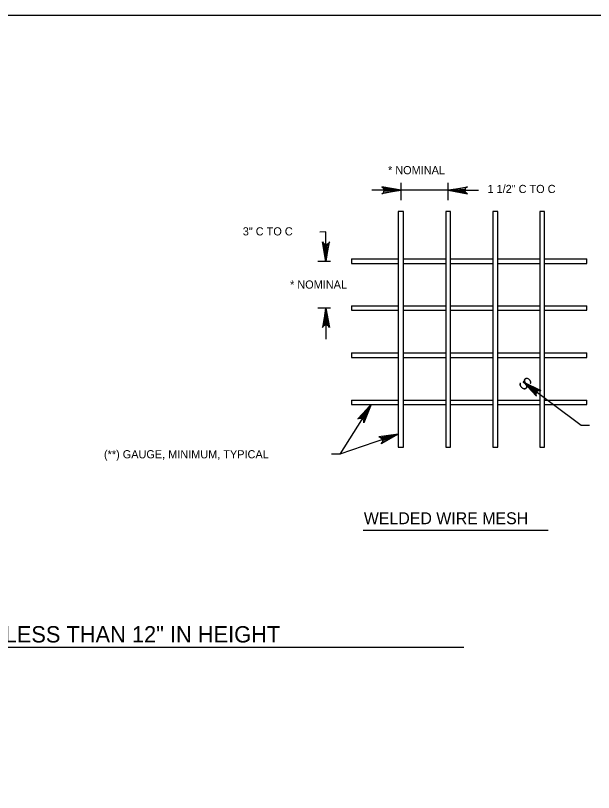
# Model space of a CAD drawing. Extents: x 3 to 3592, y -602 to 1171.
# Drawn here: x 342 to 554.6, y 276.1 to 561.8 of the extents above; entities that cross this region are included whole.
import ezdxf

# ---------------------------------------------------------------- set-up
doc = ezdxf.new("R2010")
doc.units = 0
for name, color, linetype in [('1', 7, 'Continuous'), ('2', 7, 'Continuous'), ('3', 7, 'Continuous'), ('P', 7, 'Continuous')]:
    doc.layers.add(name, color=color, linetype=linetype)

msp = doc.modelspace()

# ---------------------------------------------------------------- linework, layer by layer
at = {"layer": '1'}
msp.add_lwpolyline([(827.51, -2.17), (827.51, 561.83), (41.51, 561.83), (41.51, -2.17), (827.51, -2.17), (827.51, 24.19), (627.51, 24.19), (627.51, 88.87), (827.51, 88.87), (827.51, 117.83), (627.51, 117.83), (627.51, -2.17), (706.31, -2.17), (706.31, 24.19), (706.31, -2.17), (783.31, -2.17), (783.31, 24.19), (783.31, 11.88), (827.51, 11.88)], dxfattribs=at)
at = {"layer": '2'}
for points in [[(483.81, 497.55), (476.68, 496.21), (477.23, 496.59), (483.81, 497.55), (477.51, 497.07), (477.59, 497.55), (483.81, 497.55), (477.51, 498.02), (477.23, 498.5), (483.81, 497.55), (476.68, 498.88), (477.23, 498.5), (477.51, 498.02), (477.59, 497.55), (477.51, 497.07), (477.23, 496.59)], [(501.08, 497.55), (508.21, 498.88), (507.66, 498.5), (501.08, 497.55), (507.38, 498.02), (507.3, 497.55), (501.08, 497.55), (507.38, 497.07), (507.66, 496.59), (501.08, 497.55), (508.21, 496.21), (507.66, 496.59), (507.38, 497.07), (507.3, 497.55), (507.38, 498.02), (507.66, 498.5)], [(456.17, 471.43), (454.84, 478.56), (455.22, 478.02), (456.17, 471.43), (455.69, 477.73), (456.17, 477.65), (456.17, 471.43), (456.65, 477.73), (457.13, 478.02), (456.17, 471.43), (457.51, 478.56), (457.13, 478.02), (456.65, 477.73), (456.17, 477.65), (455.69, 477.73), (455.22, 478.02)], [(456.17, 454.26), (457.51, 447.13), (457.13, 447.68), (456.17, 454.26), (456.65, 447.97), (456.17, 448.05), (456.17, 454.26), (455.69, 447.97), (455.22, 447.68), (456.17, 454.26), (454.84, 447.13), (455.22, 447.68), (455.69, 447.97), (456.17, 448.05), (456.65, 447.97), (457.13, 447.68)], [(528.74, 427.16), (535.25, 423.96), (534.58, 423.98), (528.74, 427.16), (534.07, 423.77), (533.72, 423.44), (528.74, 427.16), (533.5, 423.01), (533.44, 422.45), (528.74, 427.16), (533.65, 421.82), (533.44, 422.45), (533.5, 423.01), (533.72, 423.44), (534.07, 423.77), (534.58, 423.98)], [(472.82, 418.81), (470.14, 412.06), (470.11, 412.73), (472.82, 418.81), (469.86, 413.23), (469.5, 413.55), (472.82, 418.81), (469.05, 413.74), (468.49, 413.75), (472.82, 418.81), (467.88, 413.49), (468.49, 413.75), (469.05, 413.74), (469.5, 413.55), (469.86, 413.23), (470.11, 412.73)], [(482.79, 407.87), (476.48, 404.3), (476.87, 404.84), (482.79, 407.87), (476.99, 405.38), (476.91, 405.86), (482.79, 407.87), (476.68, 406.29), (476.26, 406.65), (482.79, 407.87), (475.61, 406.83), (476.26, 406.65), (476.68, 406.29), (476.91, 405.86), (476.99, 405.38), (476.87, 404.84)]]:
    msp.add_lwpolyline(points, dxfattribs=at)
at = {"layer": '3'}
for p, q in [((469.91, 372.6), (537.94, 372.6)), ((197, 329.49), (506.92, 329.49))]:
    msp.add_line(p, q, dxfattribs=at)
at = {"layer": 'P'}
for points in [[(483.81, 493.99), (483.81, 500.29)], [(501.08, 493.99), (501.08, 500.29)], [(501.08, 497.55), (473.04, 497.55)], [(501.08, 497.55), (512.33, 497.55)], [(482.79, 489.82), (482.79, 472.35)], [(484.72, 489.82), (482.79, 489.82)], [(484.72, 403.06), (484.72, 489.82)], [(500.27, 489.82), (500.27, 403.06)], [(501.99, 489.82), (500.27, 489.82)], [(501.99, 403.06), (501.99, 489.82)], [(517.54, 489.82), (517.54, 403.06)], [(519.37, 489.82), (517.54, 489.82)], [(519.37, 403.06), (519.37, 489.82)], [(534.81, 489.82), (534.81, 403.06)], [(536.54, 489.82), (534.81, 489.82)], [(536.54, 403.06), (536.54, 489.82)], [(456.17, 482.23), (453.86, 482.22)], [(456.17, 471.43), (456.17, 482.23)], [(465.52, 472.35), (482.79, 472.35)], [(465.52, 472.35), (465.52, 470.62)], [(482.79, 472.35), (482.79, 403.06)], [(484.72, 472.35), (500.27, 472.35)], [(501.99, 472.35), (517.54, 472.35)], [(519.37, 472.35), (534.81, 472.35)], [(536.54, 472.35), (552.19, 472.35)], [(552.19, 470.62), (552.19, 472.35)], [(457.8, 471.43), (453.23, 471.43)], [(465.52, 470.62), (482.79, 470.62)], [(484.72, 470.62), (500.27, 470.62)], [(501.99, 470.62), (517.54, 470.62)], [(519.37, 470.62), (534.81, 470.62)], [(536.54, 470.62), (552.19, 470.62)], [(465.52, 455.08), (465.52, 453.45)], [(465.52, 455.08), (482.79, 455.08)], [(484.72, 455.08), (500.27, 455.08)], [(501.99, 455.08), (517.54, 455.08)], [(519.37, 455.08), (534.81, 455.08)], [(536.54, 455.08), (552.19, 455.08)], [(552.19, 453.45), (552.19, 455.08)], [(457.8, 454.26), (453.23, 454.26)], [(456.17, 454.26), (456.17, 442.81)], [(465.52, 453.45), (482.79, 453.45)], [(484.72, 453.45), (500.27, 453.45)], [(501.99, 453.45), (517.54, 453.45)], [(519.37, 453.45), (534.81, 453.45)], [(536.54, 453.45), (552.19, 453.45)], [(465.52, 437.8), (465.52, 436.08)], [(465.52, 437.8), (482.79, 437.8)], [(484.72, 437.8), (500.27, 437.8)], [(501.99, 437.8), (517.54, 437.8)], [(519.37, 437.8), (534.81, 437.8)], [(536.54, 437.8), (552.19, 437.8)], [(552.19, 436.08), (552.19, 437.8)], [(465.52, 436.08), (482.79, 436.08)], [(484.72, 436.08), (500.27, 436.08)], [(501.99, 436.08), (517.54, 436.08)], [(519.37, 436.08), (534.81, 436.08)], [(536.54, 436.08), (552.19, 436.08)], [(528.74, 427.16), (550.08, 411.19)], [(465.52, 420.33), (465.52, 418.81)], [(465.52, 420.33), (482.79, 420.33)], [(484.72, 420.33), (500.27, 420.33)], [(501.99, 420.33), (517.54, 420.33)], [(519.37, 420.33), (534.81, 420.33)], [(536.54, 420.33), (552.19, 420.33)], [(552.19, 418.81), (552.19, 420.33)], [(472.82, 418.81), (461.25, 400.52)], [(465.52, 418.81), (482.79, 418.81)], [(484.72, 418.81), (500.27, 418.81)], [(501.99, 418.81), (517.54, 418.81)], [(519.37, 418.81), (534.81, 418.81)], [(536.54, 418.81), (552.19, 418.81)], [(550.08, 411.19), (553.13, 411.19)], [(482.79, 407.87), (461.25, 400.52)], [(482.79, 403.06), (484.72, 403.06)], [(500.27, 403.06), (501.99, 403.06)], [(517.54, 403.06), (519.37, 403.06)], [(534.81, 403.06), (536.54, 403.06)], [(461.25, 400.52), (458.21, 400.52)], [(461.25, 400.52), (458.21, 400.52)]]:
    msp.add_lwpolyline(points, dxfattribs=at)

# ---------------------------------------------------------------- texts
at = {"layer": '1'}
msp.add_text('S', height=4.35, rotation=315, dxfattribs=at).set_placement((526.63, 426.34))
at = {"layer": '3'}
for s, height, p in [('* NOMINAL', 3, (479, 503.48)), ('1 1/2" C TO C', 3, (515.59, 496.55)), ('3" C TO C', 3, (425.57, 480.96)), ('* NOMINAL', 3, (442.96, 461.39)), ('(**) GAUGE, MINIMUM, TYPICAL', 3, (374.5, 398.97)), ('WELDED WIRE MESH', 4.375, (470.11, 374.75)), ('WIRE MESH FOR GABION BASKETS LESS THAN 12" IN HEIGHT', 6, (197.53, 331.25))]:
    msp.add_text(s, height=height, dxfattribs=at).set_placement(p)

doc.saveas('drawing.dxf')
